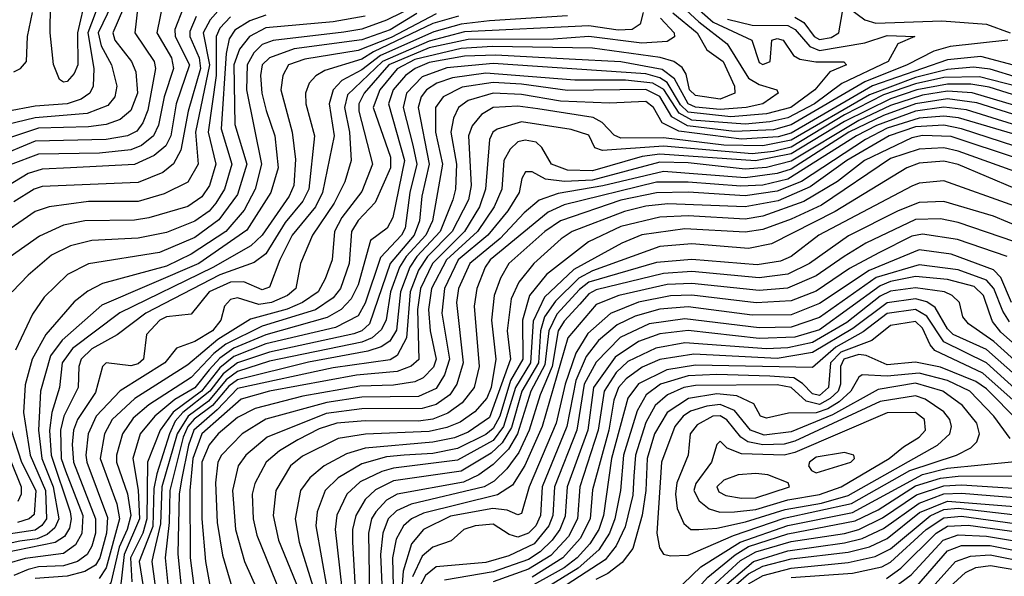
# Model space of a CAD drawing. Extents: x 501367 to 657802, y 482273 to 547541.
# Tile 482 of 656: x 569692 to 572465, y 533773 to 535343. Entities that reach past the tile are written whole.
import ezdxf

# ---------------------------------------------------------------- set-up
doc = ezdxf.new("R2010")
doc.units = 0

msp = doc.modelspace()

# ---------------------------------------------------------------- linework, layer by layer
at = {"layer": '0CON20XD'}
for points in [[(569815, 535166.5), (569803.9, 535173.9), (569786.4, 535216.4), (569777.7, 535305), (569778.8, 535385), (569764.5, 535485), (569772.1, 535505), (569817.4, 535565), (569835, 535574), (569875.7, 535575.7), (569888.9, 535565), (569878, 535408), (569854.7, 535305), (569855.6, 535215), (569845, 535190.3), (569825, 535168.1), (569815, 535166.5)], [(570032.4, 535455), (570016.1, 535305), (570070.3, 535225), (570074.3, 535205), (570052.3, 535087.7), (570038.1, 535051.9), (570021.4, 535028.6), (569995.1, 535014.9), (569935, 535004.3), (569735, 535000.2), (569626.2, 534955)], [(570105, 535440), (570078, 535305), (570119.1, 535235), (570125.1, 535205), (570098.8, 535125), (570082.9, 535045), (570068.4, 535015), (570035, 534987.3), (570005, 534975.5), (569916.1, 534966.1), (569745, 534963.3), (569665, 534933.6)], [(571485, 535447), (571605, 535336.2), (571684.4, 535274.4), (571745, 535178), (571775, 535159.8), (571824.5, 535145), (571828.5, 535135), (571784.9, 535105.1), (571738.2, 535095), (571665, 535089), (571595, 535095.9), (571575, 535105.1), (571536.1, 535176.1), (571501.8, 535201.8), (571385, 535223.7), (571239, 535231), (571032.9, 535242.9), (570945, 535239.5), (570845, 535221.8), (570805.4, 535205), (570778, 535185), (570743.3, 535145), (570730, 535105), (570775.8, 534945), (570742.8, 534785), (570726.3, 534755), (570680.1, 534719.9), (570645.1, 534594.9), (570625.4, 534555), (570597.5, 534525), (570557.6, 534502.4), (570385, 534454.3), (570295, 534416.7), (570255, 534388.5), (570225.1, 534354.9), (570185, 534304.5), (570128.8, 534271.2), (570072.4, 534225), (570031.2, 534175), (570010.2, 534105), (570025, 534015.6), (570028.9, 533935), (569985.8, 533834.2), (569974.2, 533735)], [(571505, 535459.3), (571645, 535335.5), (571753.9, 535285), (571775, 535221.8), (571785, 535216.6), (571805.6, 535225), (571810.6, 535285), (571825, 535289.2), (571842, 535285), (571871.4, 535241.4), (571888.9, 535231.1), (571934, 535224), (572013.2, 535223.2), (572020.6, 535215), (571974.1, 535195.9), (571931.2, 535145), (571864.2, 535095), (571795, 535076.9), (571695, 535068.5), (571575, 535081.9), (571552.7, 535102.7), (571515, 535165), (571495, 535179), (571455, 535190.2), (571025, 535218.9), (570895, 535207.2), (570825, 535181), (570781.6, 535135), (570772, 535095), (570799.1, 534989.1), (570810, 534935), (570790.2, 534855), (570777.7, 534755), (570766.7, 534735), (570708, 534672), (570665, 534542.8), (570645, 534507.8), (570581.1, 534475), (570385, 534428.5), (570295, 534393.2), (570255, 534360.9), (570203.9, 534295), (570123.7, 534236.3), (570087, 534185), (570051.4, 534095), (570049.5, 533935), (570038.8, 533895), (570004.1, 533825), (570007.3, 533757.3)], [(570855, 535405.6), (570725, 535341.3), (570655, 535316.1), (570605, 535307.5), (570405.8, 535284.2), (570375, 535272.1), (570351.4, 535248.6), (570332, 535215), (570330, 535145), (570372.6, 534935), (570354.7, 534865), (570324, 534805), (570272.4, 534745), (570175, 534680.9), (570105, 534647.7), (569925, 534598.7), (569883.3, 534576.7), (569845, 534547), (569765.4, 534454.5), (569726.7, 534385), (569707.1, 534312.9), (569702.3, 534235), (569721.3, 534115), (569764.1, 534015), (569767.3, 533935), (569754, 533915.9), (569735, 533903.5), (569614.6, 533885.4)], [(569950.9, 535385), (569912.6, 535305), (569921.1, 535268.9), (569950.4, 535215), (569964.8, 535155), (569959.3, 535125), (569939.8, 535100.2), (569881.7, 535078.3), (569735, 535066), (569653.6, 535046.4)], [(569917, 535395), (569883.1, 535305), (569900.8, 535205), (569898.2, 535155), (569889, 535135), (569865, 535118.5), (569825.4, 535105), (569735, 535098.4), (569655, 535083.3)], [(570809.9, 535360.1), (570735, 535314.1), (570655, 535285.8), (570465, 535260.3), (570395, 535235.3), (570374.9, 535215.1), (570369.5, 535185), (570373.2, 535135), (570386, 535086), (570410.4, 535015), (570419.6, 534925), (570399.4, 534855), (570331, 534749), (570196.4, 534655), (569922.6, 534537.4), (569810.9, 534439.1), (569777.9, 534395), (569750.5, 534295), (569744.2, 534185), (569753.7, 534105), (569786.3, 534025), (569802.1, 533935), (569790.5, 533909.5), (569769.4, 533890.6), (569741.2, 533878.8), (569692.1, 533872.1), (569605, 533853.2)], [(569984.2, 535375), (569953.8, 535305), (569960, 535285), (570006.7, 535225), (570018.3, 535195), (570023.5, 535135), (570005, 535086.1), (569975, 535061.5), (569935, 535047.3), (569885, 535040.2), (569745, 535036.5), (569642.8, 535002.8)], [(570865, 535359.2), (570737.9, 535292.1), (570645, 535255.5), (570495, 535231.5), (570448.5, 535215), (570432.4, 535185), (570427.3, 535145), (570459.3, 535025), (570468.7, 534948.7), (570463.4, 534875), (570450.7, 534845), (570374.9, 534735), (570343, 534705), (570235.8, 534644.2), (569973.6, 534516.4), (569840.7, 534415), (569811.3, 534375), (569804.1, 534305), (569781.8, 534235), (569775.8, 534184.2), (569779.8, 534115), (569833.3, 533955), (569836.6, 533935), (569831.6, 533908.4), (569817.4, 533885), (569791.9, 533868.1), (569645, 533838.1)], [(570256.8, 535375), (570228.3, 535341.7), (570208.8, 535305), (570226, 535215), (570187, 535025), (570194.3, 534935), (570165, 534884.8), (570098.8, 534851.2), (570025, 534829.9), (569885, 534829.6), (569775, 534815.2), (569735, 534801.2), (569655, 534746.6)], [(570151.8, 535375), (570128.8, 535315), (570129.6, 535295), (570170.1, 535215), (570132.5, 535105), (570117.1, 535015), (570103.2, 534986.8), (570070.8, 534959.2), (570015, 534934.1), (569834.9, 534924.9), (569755, 534921.2), (569715, 534908.9), (569655, 534872)], [(570385, 535355.6), (570340.3, 535339.7), (570297.4, 535312.6), (570281.5, 535288.6), (570273.3, 535246.7), (570259.2, 535035), (570288.9, 534935), (570268.1, 534865), (570244.2, 534825), (570225, 534802.9), (570185, 534774.4), (570105, 534742.3), (570025, 534726.1), (569895, 534720), (569835, 534704.8), (569781.4, 534678.6), (569715, 534622.6), (569670, 534575)], [(569674.8, 535195.2), (569693.6, 535205), (569711.1, 535225), (569713.9, 535295), (569727.7, 535362.3)], [(571447.4, 535362.6), (571439.7, 535330.3), (571416.7, 535315), (571377.5, 535312.5), (571295, 535324.9), (570945, 535308.4), (570845, 535282.3), (570713.6, 535225), (570615, 535130.5), (570606.8, 535095), (570620.6, 535025), (570625.5, 534945), (570607.7, 534885), (570577.7, 534825), (570516.2, 534735), (570482.3, 534655), (570469.3, 534585), (570445.6, 534565), (570401, 534545), (570365, 534539.9), (570305, 534558.5), (570285, 534553.8), (570268.3, 534535), (570257.9, 534495), (570234.6, 534465), (570185, 534435.4), (570133.7, 534416.3), (570100.7, 534375), (569975, 534296.5), (569907.4, 534225), (569884, 534175), (569877.6, 534115), (569880.3, 534095), (569938.7, 533938.7), (569936.2, 533895), (569917.3, 533825), (569905, 533804.2), (569875, 533786.6), (569825, 533773.8), (569735, 533767.1)], [(571235, 535353.5), (571015, 535339.2), (570935, 535330.1), (570858.5, 535308.5), (570708.1, 535241.9), (570655, 535200.8), (570599, 535171), (570574.8, 535145), (570563.2, 535105), (570577.7, 535015), (570544.7, 534855), (570524.7, 534815), (570459.5, 534735), (570424.1, 534665), (570395, 534588.4), (570375, 534581), (570323.3, 534603.3), (570285, 534602.8), (570225.5, 534575), (570175, 534511.8), (570105, 534504.4), (570086, 534495), (570048.5, 534455), (570040.2, 534385), (570025, 534371.7), (570005, 534366.9), (569935, 534374.6), (569924.7, 534365), (569905, 534291.1)], [(571531.6, 535361.6), (571599.5, 535305), (571627.5, 535257.5), (571672.9, 535225), (571705.2, 535155), (571705.7, 535135), (571665, 535118.6), (571595, 535128.6), (571578.1, 535145), (571568.7, 535188.7), (571558.1, 535208.1), (571534.4, 535224.4), (571495.6, 535235.6), (571305, 535262.2), (571023.3, 535266.7), (570935, 535261), (570805, 535229.9), (570755, 535204.2), (570705.6, 535145), (570687.5, 535095), (570735.8, 534955), (570735.8, 534925), (570692.7, 534827.3), (570645, 534776.2), (570626.6, 534745), (570619.9, 534655), (570595.4, 534585), (570575, 534558), (570525, 534524.2), (570375, 534478.4), (570272.3, 534427.7), (570238.3, 534401.7), (570175, 534333.9), (570055, 534256.2), (570011.4, 534218.6)], [(571875, 535349.8), (571900.1, 535335), (571929.1, 535295), (571945, 535286.5), (571977.4, 535292.6), (571998.9, 535305), (572008.9, 535365)], [(572025, 535376.6), (572072.3, 535342.3), (572102.9, 535332.9), (572289.5, 535339.5), (572415, 535329.7), (572481.8, 535305)], [(570927.9, 535352.1), (570855, 535331.3), (570688.5, 535251.5), (570655, 535230.8), (570550.8, 535199.2), (570525.6, 535184.4), (570506.7, 535163.3), (570496.8, 535135), (570497.6, 535105), (570522.3, 535015), (570505.9, 534865), (570489.6, 534830.4), (570439.8, 534770.2), (570385, 534682.6), (570352.5, 534657.5), (570255, 534623.2), (570047.3, 534515), (569965.8, 534454.2), (569895, 534414.4), (569864.6, 534385), (569857.8, 534365), (569856.5, 534305), (569815.9, 534225), (569806.5, 534185), (569808.6, 534105), (569820.8, 534070.8), (569869.2, 533945), (569866.5, 533893.5), (569848.6, 533861.4), (569815, 533837.2), (569707.1, 533822.9), (569655, 533807.9)], [(570285, 535350.6), (570255, 535318.4), (570244.6, 535295.4), (570245.3, 535184.7), (570222.1, 535025), (570244.2, 534935), (570225.8, 534875), (570205, 534843.2), (570165, 534815.4), (570055, 534784.1), (570015, 534777.4), (569875, 534775.1), (569815, 534762.7), (569747.6, 534732.4), (569665, 534674.3)], [(570188.9, 535351.1), (570170.4, 535309.6), (570170.6, 535295), (570197.6, 535235), (570200.5, 535205), (570165.7, 535084.3), (570145.1, 534974.9), (570125, 534935.7), (570095, 534911.3), (570025, 534883.5), (569755, 534871.7), (569732.6, 534865), (569675, 534828.7)], [(570665, 535352.7), (570575, 535336.2), (570385, 535319.8), (570339, 535295), (570310.4, 535259.6), (570294.8, 535215), (570297.3, 535047.3), (570331.6, 534935), (570305, 534849.6), (570252.2, 534777.8), (570185, 534728.5), (570085, 534686.2), (569885, 534654.1), (569826, 534624), (569760.1, 534559.9), (569727.9, 534512.1), (569679.5, 534410.5)], [(571496.7, 535346.7), (571535.2, 535305), (571536.2, 535293.8), (571515, 535280.9), (571443.9, 535276.1), (571295, 535295.2), (571195, 535287.9), (570955, 535286.2), (570845, 535262.7), (570731, 535215), (570661.6, 535135), (570646.5, 535105), (570646.5, 535085), (570685.4, 534935), (570655, 534858.2), (570599.4, 534785), (570577.9, 534745), (570571.8, 534665), (570552, 534612), (570532.1, 534575), (570488.5, 534545), (570445, 534526.4), (570342.2, 534497.8), (570249.7, 534440.3), (570165, 534369.2), (570015.8, 534274.2), (569951.8, 534215), (569930.1, 534175), (569918.4, 534105), (569965, 533977.2), (569972.6, 533935), (569935, 533797.2), (569915, 533767.2)], [(571685, 535343.7), (571755, 535327.4), (571855.7, 535325.7), (571875.9, 535315), (571917, 535267), (571945, 535255.7), (572072.7, 535277.3), (572135, 535297.7), (572213.3, 535295), (572165, 535274.6), (572137.7, 535225), (572007.7, 535162.3), (571930.5, 535105), (571855, 535065.6), (571805, 535054.1), (571735, 535047.8), (571585, 535059), (571549, 535079), (571506, 535146), (571475, 535163.4), (571398.2, 535171.8), (571255, 535171.5), (571005, 535192), (570911.2, 535178.8), (570866.6, 535163.4), (570837.4, 535145), (570822.2, 535125), (570813.6, 535095), (570844.6, 534935.4), (570824.2, 534845), (570818.2, 534775), (570802.3, 534735), (570734.9, 534655), (570676.8, 534485), (570655.5, 534465), (570633, 534457), (570395, 534405.3), (570305, 534374.8), (570265, 534344.3), (570227.4, 534295), (570151.3, 534235), (570129.9, 534210.1), (570113.2, 534175), (570077.8, 534062.2), (570069.2, 534020.8), (570066.2, 533913.8), (570027.7, 533815), (570046.9, 533696.9)], [(572474.8, 535285.2), (572312.7, 535267.3), (572266.5, 535253.5), (572191.2, 535215), (572072.6, 535167.4), (571865, 535045.9), (571815, 535031.7), (571705, 535027), (571572.9, 535042.9), (571528.7, 535068.7), (571495, 535125.5), (571455, 535146.1), (571235, 535142.5), (571105, 535160.6), (571025, 535165.1), (570938, 535152), (570884.8, 535125), (570862.4, 535095), (570862.9, 535025), (570882.9, 534935), (570854, 534775), (570835.4, 534735), (570780.2, 534675), (570761.3, 534645), (570736.4, 534575), (570724, 534496), (570710.9, 534469.1), (570684.4, 534445.6), (570655, 534433.3), (570395, 534379.3), (570305, 534351), (570273.3, 534326.7), (570223.1, 534266.9), (570165.7, 534224.3), (570134.8, 534175), (570091.8, 534025), (570088.5, 533921.5), (570067.2, 533832.8)], [(572505, 535210.1), (572399.1, 535239.1), (572305, 535228.9), (572094.2, 535155.8), (571865, 535022.9), (571827.9, 535012.1), (571725, 535005.5), (571547.9, 535027.9), (571501.6, 535051.6), (571477.4, 535095), (571455, 535111.5), (571352.9, 535107.1), (571215, 535112.3), (571105, 535132), (571025, 535135.1), (570955.3, 535115), (570927.8, 535095), (570913.7, 535065), (570906, 535025), (570922.4, 534935), (570918.8, 534865), (570911.5, 534835), (570876.1, 534745), (570810.2, 534675), (570790.6, 534645), (570764.5, 534575), (570752.7, 534467.3), (570734.1, 534435.9), (570709.6, 534420.4), (570672.1, 534407.9), (570505, 534377.3), (570305, 534327.1), (570281.1, 534308.9), (570235, 534255), (570183.5, 534216.5), (570165.4, 534195)], [(572505, 535178.2), (572425, 535202.7), (572378.3, 535208.3), (572305, 535202.5), (572215, 535179.9), (572085, 535130.6), (571865, 535002.6), (571785, 534986.7), (571675, 534988.9), (571505, 535009.4), (571385, 535008.4), (571366.6, 535016.6), (571332.2, 535052.2), (571306.7, 535066.8), (571151, 535091), (571095, 535098.4), (571025, 535094.9), (570992.2, 535075), (570966.5, 535043.5), (570955.8, 535015), (570963.2, 534875), (570955.7, 534835), (570910, 534745), (570840.2, 534675), (570815, 534636.1), (570791.4, 534575), (570781, 534445), (570755, 534395.2), (570735, 534383.9), (570575, 534361.3), (570305, 534302.2), (570247.9, 534242), (570182.1, 534185), (570166.8, 534143.2), (570147.5, 534045), (570141.1, 534005), (570136.6, 533836.6), (570153.8, 533665)], [(572575, 535135.7), (572395, 535181.7), (572295, 535179.1), (572215, 535161.7), (572125, 535130.2), (572015, 535073.9), (571865, 534983.3), (571815, 534970.6), (571754.5, 534964.5), (571505, 534986.3), (571333.2, 534973.2), (571311.3, 534981.3), (571295, 535017.1), (571245, 535033.2), (571105, 535054.4), (571036.4, 535033.6), (571024.8, 535025), (571014.8, 535005), (571003.5, 534865), (570987.1, 534815), (570944.4, 534745), (570854.3, 534655), (570820.9, 534585), (570812.5, 534525), (570815.8, 534384.2), (570794.6, 534365.4), (570755, 534350.8), (570640.1, 534339.9), (570395, 534295.5), (570315, 534272.5), (570205, 534174.6), (570179, 534105), (570170.4, 534015), (570171.5, 533825), (570192.9, 533665)], [(572775, 535041.6), (572422.1, 535152.1), (572370.4, 535160.4), (572305, 535160.7), (572219.1, 535145), (572145, 535119.6), (572015, 535055.8), (571865, 534963.8), (571764.4, 534944.4), (571495, 534963.7), (571445, 534956.7), (571305, 534916), (571235, 534918.2), (571189.5, 534935), (571162.2, 534982.2), (571146.7, 534996.7), (571115, 535002.8), (571095, 534998), (571072.8, 534977.2), (571055.4, 534945), (571049.4, 534865), (571028.1, 534815), (570981.1, 534745), (570893.6, 534665), (570852, 534585), (570842.8, 534525), (570847.6, 534465), (570864.7, 534385), (570857, 534363), (570827.7, 534332.3), (570805, 534321.6), (570745, 534311.8), (570649.3, 534309.3), (570489, 534281), (570355, 534246.4), (570305, 534221.3), (570251.1, 534175), (570225, 534143.8), (570205.1, 534095), (570205.1, 533935.1), (570214.7, 533815), (570244, 533655)], [(572555, 535082.7), (572375, 535136.4), (572305, 535140.9), (572235, 535129.6), (572145, 535100.5), (572055, 535058.7), (571865, 534943.8), (571795, 534925.4), (571735, 534921.2), (571575, 534938.7), (571495, 534940.5), (571305, 534890.2), (571226.6, 534886.6), (571172.6, 534892.6), (571135, 534913.4), (571116.3, 534913.7), (571106, 534895), (571098.1, 534855), (571066.5, 534803.5), (571010.7, 534735), (570926.7, 534665), (570888, 534585), (570880.3, 534515), (570902.2, 534385), (570888.4, 534341.6), (570865, 534302.6), (570815, 534280.2), (570655, 534278), (570556.8, 534263.2), (570385, 534215.8), (570318.4, 534175), (570259.9, 534115), (570249.3, 534095), (570243.3, 534036.6), (570248.3, 533925), (570263.1, 533833.1), (570298.4, 533711.6)], [(572524.9, 535065.1), (572388.1, 535108.1), (572305, 535119.3), (572215, 535105.5), (572125, 535072.6), (572027.6, 535025), (571865, 534921.1), (571825, 534908.4), (571735, 534897), (571505, 534914.6), (571334, 534874), (571208, 534852), (571155, 534833.2), (571112.2, 534797.8), (571044.6, 534725.4), (570959.5, 534655), (570928.1, 534585), (570922, 534545), (570941.1, 534375), (570923.2, 534315), (570902.9, 534285), (570865, 534257.8), (570825, 534245.8), (570655, 534245.6), (570555, 534232.4), (570388.3, 534165), (570328.7, 534115), (570307.3, 534085), (570290.6, 534015), (570299.9, 533905), (570325.1, 533815.1), (570360.2, 533735)], [(572560.4, 535025), (572358.2, 535088.2), (572295, 535095.9), (572215, 535084.7), (572105, 535044), (572048.4, 535015), (571855, 534892.7), (571785, 534875.8), (571722.9, 534872.9), (571575, 534884.8), (571485, 534884), (571225, 534820.2), (571180.2, 534799.8), (571017.3, 534665), (571003.2, 534645), (570979.6, 534585), (570971.8, 534535), (570986.3, 534365), (570971.8, 534305), (570938, 534262), (570897.2, 534232.8), (570855, 534216.3), (570815, 534210.5), (570665, 534211.8), (570585, 534204.9), (570535, 534189.1), (570475, 534157.7), (570423.2, 534126.8), (570386.3, 534095), (570353.6, 534035), (570346.1, 534005), (570349.2, 533935), (570359.4, 533889.4), (570425.8, 533725)], [(572505, 535015.5), (572335.8, 535065.8), (572295, 535070.7), (572225, 535065.1), (572135, 535036.4), (572073.8, 535005), (571893.8, 534886.2), (571825, 534859.3), (571735, 534845.4), (571575, 534856.1), (571485, 534854), (571385, 534833.2), (571215, 534775.8), (571171.3, 534745), (571069.3, 534655), (571045.9, 534614.1), (571028.2, 534565), (571020.2, 534495), (571033.2, 534385), (571020, 534305), (571007.6, 534275), (570973.3, 534236.7), (570932.1, 534207.9), (570895, 534192.2), (570845, 534181.5), (570665.8, 534174.2), (570588.4, 534161.6), (570488.1, 534111.9), (570454.4, 534085), (570412.7, 534015), (570405.5, 533944.5), (570420.6, 533875), (570478.2, 533735)], [(572495, 534986.2), (572345, 535035.1), (572295, 535044.7), (572215, 535040), (572140.8, 535015), (572021.6, 534945), (571918.6, 534871.4), (571827.9, 534832.1), (571735, 534814.7), (571517, 534823), (571455, 534816.3), (571395, 534801.3), (571247.9, 534745), (571216.8, 534725), (571139.6, 534655), (571097.3, 534602.7), (571076.1, 534555), (571065.1, 534465.1), (571074.1, 534385), (571015, 534220.4), (570955, 534179.9), (570916.2, 534163.8), (570855, 534150.9), (570665, 534134.5), (570612, 534118), (570549.2, 534085), (570508.9, 534051.1), (570482.8, 534015), (570467.3, 533935), (570479.1, 533869.1), (570517.5, 533745)], [(572505, 534950.3), (572315, 535013.1), (572235, 535016.4), (572205, 535009.7), (572071.2, 534945), (571995, 534886.5), (571900.4, 534829.6), (571785, 534788.1), (571735, 534780.3), (571575, 534789.8), (571495, 534786), (571385, 534759.3), (571293.8, 534716.1), (571175.5, 534624.5), (571127.4, 534565), (571107.5, 534495), (571108.4, 534385), (571074.5, 534325.5), (571044.1, 534225), (571025, 534189.5), (571005, 534173), (570925, 534133), (570855, 534119.7), (570774.9, 534114.9), (570725, 534109.5), (570655, 534089.9), (570589.1, 534050.9), (570552.2, 534015), (570529.9, 533955), (570525.7, 533915), (570557.9, 533735)], [(572495, 534914.7), (572335, 534972.1), (572295, 534981), (572225, 534977.8), (572145, 534950.9), (571950.2, 534819.8), (571865, 534779.9), (571785, 534751.3), (571735, 534743.5), (571565, 534752.5), (571444, 534736), (571387.5, 534712.5), (571252.3, 534637.7), (571169.6, 534560.4), (571138, 534492), (571130.5, 534375), (571087.8, 534305), (571054.6, 534195.4), (571025, 534156), (570925, 534100.1), (570745, 534078.3), (570711.7, 534068.3), (570650.5, 534039.5), (570613.2, 534005), (570584.9, 533945.1), (570580.1, 533905), (570598.6, 533738.6)], [(572495, 534866.4), (572335, 534934.6), (572295, 534943.8), (572225, 534938.3), (572190.3, 534925), (571988.6, 534801.4), (571809.2, 534710.8), (571745, 534697.8), (571585, 534710.4), (571495, 534703.1), (571305, 534634.8), (571266.7, 534613.3), (571201, 534548.9), (571169.6, 534505), (571158.2, 534465), (571152.7, 534375), (571106, 534295), (571076.9, 534193.1), (571050.6, 534149.4), (571019.5, 534120.5), (570935, 534069.4), (570745, 534042), (570693.4, 534016.6), (570665, 533989.6), (570638.1, 533945), (570629, 533905), (570629.2, 533869.2), (570646.2, 533575)], [(572495, 534816.4), (572295, 534888.1), (572225, 534881.1), (572205, 534873.4), (571943, 534735), (571865, 534674.8), (571835, 534661.5), (571768.6, 534651.4), (571585, 534666.6), (571485, 534657.6), (571295, 534602.1), (571268.4, 534581.6), (571205, 534512.2), (571181.7, 534465), (571171.1, 534368.9), (571131.7, 534295), (571093.5, 534175), (571068.5, 534131.5), (571025, 534088.1), (570985, 534058.8), (570941.9, 534038.1), (570754.7, 534005), (570725, 533987.3), (570694.6, 533955), (570682.8, 533935), (570674.1, 533895), (570678.1, 533658.1)], [(572515, 534754.6), (572435, 534788.9), (572295, 534829.9), (572225, 534826.8), (572166.1, 534803.9), (572026.5, 534733.5), (571916.3, 534655), (571855, 534625.3), (571775, 534614.9), (571585, 534632.1), (571505, 534626.9), (571315, 534580.9), (571295, 534569.9), (571269.2, 534540.8), (571225, 534492.9), (571208.5, 534465), (571191.8, 534365), (571157.6, 534285), (571126.3, 534185), (571097.7, 534122.3), (571064, 534076), (571028.4, 534041.6), (570999.8, 534025), (570793.9, 533976.1), (570752.6, 533957.4), (570729.5, 533935), (570714.3, 533895), (570707.7, 533835), (570715.3, 533665)], [(572495, 534716.4), (572335, 534771.1), (572285, 534780.7), (572215, 534779.5), (572075, 534712.3), (572013.8, 534675), (571935, 534620.1), (571854.6, 534585.4), (571775, 534578.7), (571585, 534599.1), (571515, 534595.6), (571379.1, 534565), (571315, 534539.4), (571236, 534445), (571163.6, 534195), (571114.9, 534085.1), (571080, 534030), (571037.6, 534002.4), (570828.6, 533951.4), (570794.8, 533935), (570773, 533915), (570752.5, 533877.5), (570741.5, 533825), (570745.1, 533664.9)], [(572473.3, 534675), (572332.9, 534722.9), (572235, 534738.2), (572205, 534732.3), (572111.5, 534685), (572029.5, 534640.5), (571935, 534576.6), (571865, 534549.5), (571766, 534544), (571585, 534565.7), (571525, 534563.8), (571435, 534546.1), (571356.1, 534513.9), (571292.4, 534457.6), (571257.7, 534402.3), (571228, 534315), (571202.7, 534205), (571126.3, 534025), (571105, 533950), (571095, 533946.4), (571065, 533959.7), (571024.7, 533964.7), (570905, 533942.8), (570828.8, 533905), (570795.4, 533864.6), (570772, 533788), (570761.8, 533655)], [(572485.4, 534545.4), (572455.7, 534615.7), (572435, 534637.6), (572315, 534681.4), (572225, 534693.5), (572084.4, 534635.6), (571945, 534541.9), (571865, 534510.5), (571755, 534509.3), (571575, 534532.7), (571495, 534526.5), (571425, 534506.9), (571375, 534482.4), (571322.4, 534437.6), (571287.6, 534392.4), (571258.5, 534325), (571232.4, 534195), (571163.4, 534025), (571158.4, 533945), (571145.5, 533915), (571125, 533894.9), (571095, 533883.5), (571070.8, 533890.8), (571025, 533920.5), (570974.3, 533915), (570942.7, 533905), (570906.6, 533873.4), (570855, 533855.2), (570825, 533830.2), (570798.4, 533771.6)], [(572480.2, 534490.2), (572460.8, 534520.8), (572435.6, 534585), (572415, 534607.6), (572335, 534637.6), (572225, 534651.2), (572104.4, 534615.6), (571945, 534502.7), (571865, 534475.3), (571775, 534474), (571565, 534498.8), (571465, 534484.5), (571383.3, 534446.7), (571315, 534377), (571282.1, 534315), (571260.9, 534185), (571198, 534025), (571193.2, 533945), (571182.1, 533915), (571141, 533865), (571069, 533831), (571005, 533811.8), (570865, 533800.1), (570834.3, 533775.7), (570814.2, 533735.8)], [(572553.3, 534375), (572455, 534461.4), (572431.7, 534491.7), (572423.2, 534515), (572406.6, 534565), (572379.9, 534589.9), (572305, 534610.4), (572215, 534618.3), (572145, 534604.4), (572115, 534592.2), (571945, 534468.3), (571875, 534447.5), (571775, 534443.4), (571575, 534465.9), (571495, 534456.3), (571434.9, 534435.1), (571368.6, 534391.4), (571307.6, 534305), (571291.6, 534185), (571233.3, 534025), (571227.8, 533942.2), (571212.9, 533905), (571191.2, 533875), (571157.7, 533842.3), (571125, 533820.7), (571025, 533786.1), (570888.2, 533761.8)], [(572513.3, 534365), (572435.4, 534435.4), (572364.7, 534485), (572348.4, 534505), (572339.2, 534545), (572317.8, 534565), (572296.2, 534575), (572215, 534586.8), (572145, 534576.9), (572115, 534563), (572021.2, 534488.8), (571925, 534432.4), (571855, 534417), (571795, 534414.2), (571565, 534431.5), (571483.4, 534416.6), (571405, 534378.9), (571372, 534348), (571338, 534295), (571321.5, 534185), (571269.6, 534025), (571262.7, 533935), (571237.2, 533885), (571187.9, 533832.1), (571125, 533792.9), (571025, 533757.6)], [(572505, 534332.9), (572415, 534412.5), (572321.2, 534455), (572305, 534470.6), (572270.6, 534530.6), (572246.9, 534546.9), (572215, 534555.7), (572135, 534544.6), (572038.1, 534471.8), (571925, 534404.3), (571825, 534387.4), (571590.4, 534399.6), (571495, 534384.6), (571445, 534362.3), (571400.2, 534329.8), (571378, 534305), (571365, 534269.6), (571351.2, 534185), (571305, 534016.5), (571299, 533935), (571270.7, 533879.3), (571222, 533825), (571135, 533771.1)], [(572505, 534293.3), (572415, 534375.3), (572295, 534434.5), (572246.5, 534506.5), (572215, 534525.1), (572135, 534514.1), (572067.9, 534462.1), (571990.9, 534419.1), (571925, 534361.9), (571595, 534368.7), (571514.3, 534355.7), (571435, 534315.3), (571404.5, 534275.5), (571358.6, 534105), (571336.5, 533945), (571322.5, 533905), (571297.6, 533865), (571262, 533825), (571225, 533797.2), (571105, 533730.5)], [(572515, 534247.4), (572405, 534345.8), (572269.8, 534409.8), (572256, 534426), (572235, 534473.1), (572215, 534491.2), (572145, 534480.7), (572092.1, 534437.9), (572004.6, 534405), (571975.4, 534375), (571970.2, 534305), (571945, 534283.2), (571925, 534287.8), (571897, 534317), (571872.4, 534332.4), (571805, 534337.6), (571655, 534342.1), (571575, 534338.3), (571496.4, 534315), (571455.9, 534285), (571430.6, 534239.4), (571392.6, 534115), (571384.2, 534015), (571368.2, 533935), (571352.9, 533895), (571322.5, 533847.5), (571264.3, 533795.7), (571145, 533722.1)], [(572505, 534210.7), (572415, 534301.8), (572385, 534322.6), (572285, 534362.4), (572215, 534377), (572135, 534369.1), (572075.8, 534395.8), (572055, 534398.7), (572013.2, 534385), (572003.8, 534365), (572003.8, 534315), (571997.4, 534295), (571975, 534274), (571945, 534257.9), (571907, 534267), (571865, 534305.4), (571825, 534313.3), (571595, 534311.2), (571562.7, 534305), (571516, 534285), (571481.5, 534255), (571455, 534206.6), (571425.8, 534115), (571421.8, 534055), (571418.4, 534001.6), (571397.3, 533912.7), (571371.4, 533858.6), (571340.9, 533819.1), (571159.1, 533700.9)], [(572481.2, 534161.2), (572435.6, 534225), (572367.7, 534295), (572305.2, 534325), (572225, 534345.4), (572135, 534337.5), (572065, 534341), (572055, 534334.7), (572032.9, 534295), (571999.9, 534265), (571967.7, 534245), (571935, 534234), (571857.1, 534232.9), (571795, 534219.2), (571778.5, 534225), (571759.5, 534259.5), (571711.8, 534281.8), (571655, 534287.5), (571576, 534274), (571515, 534234.9), (571479.7, 534175), (571458.9, 534105), (571455.8, 534015), (571445.1, 533945.1), (571418.9, 533851.1), (571388.3, 533811.8), (571348.7, 533781.3), (571314.2, 533764.2)], [(571525, 533830.7), (571575, 533832.6), (571702, 533888), (571845, 533937.1), (572035, 533978.3), (572198.8, 534071.2), (572330.4, 534115), (572370.4, 534135), (572387.7, 534152.3), (572395.6, 534175), (572387.8, 534205), (572347.5, 534255), (572291.9, 534295), (572215, 534317.2), (572110, 534300), (571981.4, 534228.6), (571865, 534180.4), (571788.5, 534171.5), (571750.2, 534185), (571705, 534240.6), (571665, 534257.7), (571626.9, 534253.1), (571581.4, 534238.6), (571560.7, 534225), (571536.7, 534195), (571499.7, 534095), (571486.5, 533895), (571493.5, 533853.5), (571505, 533835.6), (571525, 533830.7)], [(569905, 534291.1), (569854.2, 534215), (569843.4, 534185), (569839.5, 534145), (569843.3, 534095), (569904.9, 533935.1), (569904.7, 533895), (569895, 533857.9), (569882.1, 533835), (569854.8, 533815), (569815, 533802.4), (569745, 533799.5), (569715, 533792.5), (569675, 533774.9)], [(571605, 533904.8), (571655, 533908.8), (571736.4, 533926.4), (571848.2, 533961.8), (571950.4, 533979.6), (572025, 534001.1), (572276.7, 534143.3), (572311.7, 534175), (572316.2, 534195), (572312.1, 534215), (572295, 534237.2), (572242.6, 534272.6), (572215, 534282.3), (572115, 534265.5), (571875, 534153.9), (571845, 534145.6), (571785, 534143.9), (571742.4, 534152.4), (571723.1, 534165), (571683.8, 534213.8), (571665, 534225.8), (571643.7, 534225), (571599.6, 534200.4), (571580.2, 534175), (571574.4, 534115), (571543, 534037), (571538.6, 534005), (571543.9, 533963.9), (571562, 533922), (571582.2, 533905), (571605, 533904.8)], [(570011.4, 534218.6), (569981, 534175), (569963.9, 534115), (569964.4, 534095), (569995, 534005.4), (570004.6, 533945), (569994.2, 533905), (569971.7, 533855), (569948.4, 533755), (569925, 533727.7), (569812.1, 533687.9), (569787, 533673), (569771.3, 533655), (569754.4, 533545), (569658.7, 533375)], [(571663.6, 533953.6), (571705, 533954.5), (571765, 533961.7), (571855, 533988.4), (571945, 534003.6), (572006, 534025), (572141, 534105), (572181.4, 534138.6), (572225.6, 534165), (572242.7, 534185), (572240, 534215), (572215, 534234.5), (572135, 534233.6), (571875, 534122), (571845, 534115.1), (571725, 534118.8), (571684, 534134), (571665, 534154.2), (571655.5, 534144.5), (571640.2, 534095), (571596.1, 534035), (571590.5, 534015), (571605.6, 533985.6), (571633.4, 533963.4), (571663.6, 533953.6)], [(570165.4, 534195), (570152.4, 534165), (570114.3, 534015), (570112.8, 533925), (570101.2, 533825), (570117.6, 533665), (570108.1, 533611.9), (570095, 533584.8), (570066.3, 533563.7), (569955, 533536), (569935, 533525.4), (569863.2, 533435), (569836, 533375), (569830.5, 533305), (569848.7, 533178.7), (569872.8, 533105), (569866.7, 533065), (569825, 532958.3), (569793.1, 532905), (569735, 532848.9), (569667.6, 532822.4)], [(569639.6, 534165), (569695.7, 534025), (569695.8, 534005), (569686.3, 533983.7)], [(569667.8, 534185), (569696.5, 534095), (569737.1, 534015), (569732.4, 533947.6), (569717.9, 533935), (569685.4, 533925)], [(571935, 534064.6), (572033.1, 534095), (572043.1, 534105), (572041.1, 534115), (572015, 534122.5), (571935, 534108.8), (571916.4, 534095), (571914, 534085), (571921.6, 534071.6), (571935, 534064.6)], [(571025, 533469.1), (571105, 533474.3), (571215, 533510.9), (571292.7, 533567.3), (571460, 533655), (571610.5, 533799.5), (571720.7, 533869.3), (571855, 533916.3), (572037.2, 533952.8), (572235, 534060.5), (572305, 534077.9), (572495, 534096.9)], [(571015, 533439.7), (571115, 533444.4), (571205, 533471.5), (571295, 533534.6), (571497.3, 533635), (571535.1, 533665), (571629.6, 533770.4), (571706.8, 533833.2), (571745, 533856.8), (571855, 533892.5), (572045, 533929.1), (572109.8, 533960.2), (572215, 534028), (572285, 534049.9), (572335, 534055.9), (572495, 534056.6)], [(571725, 533993.7), (571765, 533994.6), (571860, 534025), (571856.6, 534036.6), (571798.8, 534058.8), (571765, 534063.3), (571715, 534059), (571675, 534044), (571655.7, 534025), (571661.1, 534011.1), (571681.1, 534001.1), (571725, 533993.7)], [(571014, 533416), (571095, 533416.5), (571145, 533423.9), (571215, 533446.7), (571300, 533510), (571465, 533581.2), (571524.1, 533615), (571565, 533648.4), (571618, 533722), (571722.4, 533817.6), (571765, 533841.8), (571865, 533871.2), (572015, 533894), (572055, 533905.3), (572122.1, 533937.9), (572217.4, 534002.6), (572295, 534028.1), (572345, 534030.9), (572505, 534021)], [(571627.5, 533702.6), (571758.5, 533815), (571855, 533844.8), (572015, 533867.4), (572065, 533879.9), (572125, 533907.7), (572225, 533979.4), (572295, 534005.3), (572345, 534007.6), (572505.9, 533994.1)], [(571640.1, 533689.9), (571745, 533779.7), (571785, 533801.6), (571865, 533821.9), (572025, 533841.2), (572085, 533856.2), (572135, 533879.6), (572226.6, 533953.4), (572305, 533985.1), (572505, 533969.3)], [(571745, 533751.6), (571785.7, 533775.7), (571865, 533796), (572025, 533811.8), (572100.9, 533829.1), (572145, 533850.6), (572256.3, 533943.7), (572295, 533961.2), (572335, 533964.8), (572505, 533945.2)], [(571865, 533769.6), (572037.8, 533782.2), (572119.9, 533800.1), (572145, 533813.1), (572244.7, 533905), (572295, 533938), (572345, 533943), (572495, 533921.6)], [(572133.4, 533766.6), (572173.6, 533796.4), (572273.6, 533895), (572305, 533914.2), (572363.1, 533916.9), (572685, 533873.5)], [(572135, 533727.7), (572202.4, 533777.6), (572293.1, 533875), (572335, 533890.2), (572415, 533885.8), (572675, 533842.9)], [(572219, 533745), (572305, 533844.7), (572345, 533859.6), (572425, 533859.6), (572665, 533811.6)], [(570067.2, 533832.8), (570064.2, 533815), (570082.5, 533675), (570079, 533645), (570068.7, 533621.3), (570050, 533600), (570025.2, 533584.8), (569945, 533574.9), (569915, 533556.3), (569838.1, 533455), (569815, 533403.6), (569802.9, 533345), (569799.4, 533265), (569836.6, 533095), (569815, 533031.8), (569749.3, 532915), (569712.4, 532885), (569575, 532825.8)], [(572246, 533724), (572327.4, 533815), (572369.8, 533830.2), (572425, 533833.2), (572524.2, 533814.2)], [(572230.7, 533669.3), (572355.9, 533784.1), (572385, 533797.9), (572426.6, 533803.4), (572509.2, 533789.2)]]:
    msp.add_lwpolyline(points, dxfattribs=at)

doc.saveas('drawing.dxf')
